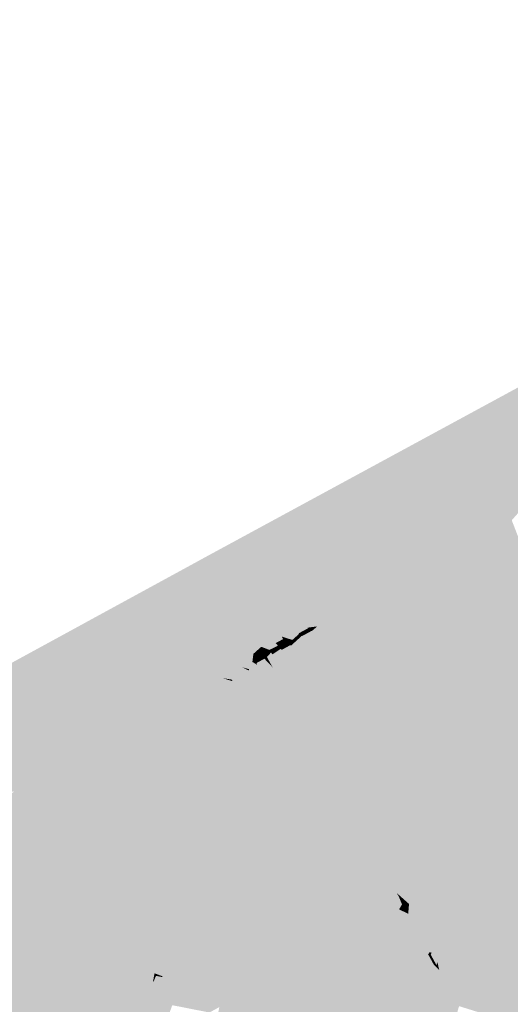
# Model space of a CAD drawing. Header units: metres. Extents: x 164696 to 183842, y 382615 to 387356.
# Tile 728 of 1056: x 182704.77 to 182706.6, y 386646.94 to 386650.62. Entities that reach past the tile are written whole.
import ezdxf

# ---------------------------------------------------------------- set-up
doc = ezdxf.new("R2010")
doc.units = ezdxf.units.M
doc.layers.add('C3D-SURFACE_TINSURFACE', color=7, linetype='Continuous')

msp = doc.modelspace()

# ---------------------------------------------------------------- linework, layer by layer
at = {"layer": 'C3D-SURFACE_TINSURFACE', "color": 11, "linetype": 'Continuous', "lineweight": -3, "true_color": 0xff8585}
for points in [[(182705.4821, 386648.6183), (182710.7827, 386651.4367), (182712.5531, 386652.4572)], [(182705.4821, 386648.6183), (182707.3072, 386649.536), (182710.7827, 386651.4367)], [(182706.6076, 386648.7458), (182707.3072, 386649.536), (182705.4821, 386648.6183)], [(182706.5703, 386648.7256), (182706.6076, 386648.7458), (182705.4821, 386648.6183)], [(182706.533, 386648.7053), (182706.5703, 386648.7256), (182705.4821, 386648.6183)], [(182706.533, 386648.7053), (182706.7086, 386648.4844), (182706.5703, 386648.7256)], [(182706.5703, 386648.7256), (182706.7086, 386648.4844), (182706.6076, 386648.7458)], [(182706.4958, 386648.684), (182706.533, 386648.7053), (182705.4821, 386648.6183)], [(182706.4585, 386648.6638), (182706.4958, 386648.684), (182705.4821, 386648.6183)], [(182706.4585, 386648.6638), (182706.7086, 386648.4844), (182706.4958, 386648.684)], [(182706.4958, 386648.684), (182706.7086, 386648.4844), (182706.533, 386648.7053)], [(182706.4213, 386648.6435), (182706.4585, 386648.6638), (182705.4821, 386648.6183)], [(182706.384, 386648.6233), (182706.4213, 386648.6435), (182705.4821, 386648.6183)], [(182706.384, 386648.6233), (182706.7086, 386648.4844), (182706.4213, 386648.6435)], [(182706.4213, 386648.6435), (182706.7086, 386648.4844), (182706.4585, 386648.6638)], [(182705.4821, 386648.6183), (182702.013, 386646.7242), (182703.7638, 386647.5991)], [(182704.9408, 386647.9466), (182705.4821, 386648.6183), (182703.7638, 386647.5991)], [(182704.9696, 386647.9622), (182705.4821, 386648.6183), (182704.9408, 386647.9466)], [(182704.9984, 386647.9778), (182705.4821, 386648.6183), (182704.9696, 386647.9622)], [(182705.0272, 386647.9935), (182705.4821, 386648.6183), (182704.9984, 386647.9778)], [(182705.056, 386648.0099), (182705.4821, 386648.6183), (182705.0272, 386647.9935)], [(182705.0848, 386648.0256), (182705.4821, 386648.6183), (182705.056, 386648.0099)], [(182705.1136, 386648.0412), (182705.4821, 386648.6183), (182705.0848, 386648.0256)], [(182705.1424, 386648.0568), (182705.4821, 386648.6183), (182705.1136, 386648.0412)], [(182705.1712, 386648.0725), (182705.4821, 386648.6183), (182705.1424, 386648.0568)], [(182705.2, 386648.0881), (182705.4821, 386648.6183), (182705.1712, 386648.0725)], [(182705.2288, 386648.1037), (182705.4821, 386648.6183), (182705.2, 386648.0881)], [(182705.2576, 386648.1194), (182705.4821, 386648.6183), (182705.2288, 386648.1037)], [(182705.2864, 386648.135), (182705.4821, 386648.6183), (182705.2576, 386648.1194)], [(182705.3152, 386648.1506), (182705.4821, 386648.6183), (182705.2864, 386648.135)], [(182705.344, 386648.1663), (182705.4821, 386648.6183), (182705.3152, 386648.1506)], [(182705.3727, 386648.1828), (182705.4821, 386648.6183), (182705.344, 386648.1663)], [(182705.3812, 386648.186), (182705.4821, 386648.6183), (182705.3727, 386648.1828)], [(182705.3812, 386648.186), (182705.5032, 386648.58), (182705.4821, 386648.6183)], [(182706.3467, 386648.6031), (182706.384, 386648.6233), (182705.4821, 386648.6183)], [(182706.0486, 386648.4401), (182705.4821, 386648.6183), (182705.5032, 386648.58)], [(182706.0486, 386648.4401), (182706.0859, 386648.4604), (182705.4821, 386648.6183)], [(182706.0859, 386648.4604), (182706.1232, 386648.4806), (182705.4821, 386648.6183)], [(182706.1232, 386648.4806), (182706.1604, 386648.5019), (182705.4821, 386648.6183)], [(182706.1604, 386648.5019), (182706.1976, 386648.5222), (182705.4821, 386648.6183)], [(182706.1976, 386648.5222), (182706.2349, 386648.5424), (182705.4821, 386648.6183)], [(182706.2349, 386648.5424), (182706.2722, 386648.5626), (182705.4821, 386648.6183)], [(182706.2722, 386648.5626), (182706.3095, 386648.5828), (182705.4821, 386648.6183)], [(182706.3095, 386648.5828), (182706.3467, 386648.6031), (182705.4821, 386648.6183)], [(182706.3467, 386648.6031), (182706.7086, 386648.4844), (182706.384, 386648.6233)], [(182705.3812, 386648.186), (182705.4177, 386648.2356), (182705.5032, 386648.58)], [(182705.4244, 386648.2234), (182705.5032, 386648.58), (182705.4177, 386648.2356)], [(182705.4244, 386648.2234), (182705.5243, 386648.5416), (182705.5032, 386648.58)], [(182706.0114, 386648.4199), (182705.5032, 386648.58), (182705.5243, 386648.5416)], [(182706.0114, 386648.4199), (182706.0486, 386648.4401), (182705.5032, 386648.58)], [(182706.2722, 386648.5626), (182706.7299, 386648.4462), (182706.3095, 386648.5828)], [(182706.3095, 386648.5828), (182706.7086, 386648.4844), (182706.3467, 386648.6031)], [(182706.3095, 386648.5828), (182706.7299, 386648.4462), (182706.7086, 386648.4844)], [(182705.4499, 386648.2372), (182705.5243, 386648.5416), (182705.4244, 386648.2234)], [(182705.4566, 386648.225), (182705.5243, 386648.5416), (182705.4499, 386648.2372)], [(182705.4566, 386648.225), (182705.5454, 386648.5032), (182705.5243, 386648.5416)], [(182705.9741, 386648.3997), (182705.5243, 386648.5416), (182705.5454, 386648.5032)], [(182705.9741, 386648.3997), (182706.0114, 386648.4199), (182705.5243, 386648.5416)], [(182706.1976, 386648.5222), (182706.7724, 386648.3696), (182706.2349, 386648.5424)], [(182706.2349, 386648.5424), (182706.7512, 386648.4079), (182706.2722, 386648.5626)], [(182706.2349, 386648.5424), (182706.7724, 386648.3696), (182706.7512, 386648.4079)], [(182706.2722, 386648.5626), (182706.7512, 386648.4079), (182706.7299, 386648.4462)], [(182705.482, 386648.2388), (182705.5454, 386648.5032), (182705.4566, 386648.225)], [(182705.4887, 386648.2265), (182705.5454, 386648.5032), (182705.482, 386648.2388)], [(182705.4887, 386648.2265), (182705.5665, 386648.4649), (182705.5454, 386648.5032)], [(182705.9368, 386648.3794), (182705.5454, 386648.5032), (182705.5665, 386648.4649)], [(182705.9368, 386648.3794), (182705.9741, 386648.3997), (182705.5454, 386648.5032)], [(182706.1232, 386648.4806), (182706.815, 386648.2931), (182706.1604, 386648.5019)], [(182706.1604, 386648.5019), (182706.7937, 386648.3313), (182706.1976, 386648.5222)], [(182706.1604, 386648.5019), (182706.815, 386648.2931), (182706.7937, 386648.3313)], [(182706.1976, 386648.5222), (182706.7937, 386648.3313), (182706.7724, 386648.3696)], [(182705.5141, 386648.2403), (182705.5665, 386648.4649), (182705.4887, 386648.2265)], [(182705.5208, 386648.2281), (182705.5665, 386648.4649), (182705.5141, 386648.2403)], [(182705.5208, 386648.2281), (182705.5876, 386648.4265), (182705.5665, 386648.4649)], [(182705.8995, 386648.3592), (182705.5665, 386648.4649), (182705.5876, 386648.4265)], [(182705.8995, 386648.3592), (182705.9368, 386648.3794), (182705.5665, 386648.4649)], [(182706.0486, 386648.4401), (182705.9042, 386647.8509), (182706.0859, 386648.4604)], [(182706.0859, 386648.4604), (182705.9042, 386647.8509), (182705.9253, 386647.8126)], [(182706.1232, 386648.4806), (182705.9253, 386647.8126), (182706.815, 386648.2931)], [(182706.0859, 386648.4604), (182705.9253, 386647.8126), (182706.1232, 386648.4806)], [(182705.5462, 386648.2419), (182705.5876, 386648.4265), (182705.5208, 386648.2281)], [(182705.553, 386648.2297), (182705.5876, 386648.4265), (182705.5462, 386648.2419)], [(182705.553, 386648.2297), (182705.6087, 386648.3881), (182705.5876, 386648.4265)], [(182705.8452, 386648.3444), (182705.5876, 386648.4265), (182705.6087, 386648.3881)], [(182705.8809, 386648.3491), (182705.8995, 386648.3592), (182705.5876, 386648.4265)], [(182705.8809, 386648.3491), (182705.5876, 386648.4265), (182705.8452, 386648.3444)], [(182706.0114, 386648.4199), (182705.8831, 386647.8893), (182706.0486, 386648.4401)], [(182706.0486, 386648.4401), (182705.8831, 386647.8893), (182705.9042, 386647.8509)], [(182705.5784, 386648.2435), (182705.6087, 386648.3881), (182705.553, 386648.2297)], [(182705.5851, 386648.2313), (182705.6087, 386648.3881), (182705.5784, 386648.2435)], [(182705.5851, 386648.2313), (182705.6298, 386648.3497), (182705.6087, 386648.3881)], [(182705.8115, 386648.3231), (182705.6087, 386648.3881), (182705.6298, 386648.3497)], [(182705.8465, 386648.342), (182705.6087, 386648.3881), (182705.8115, 386648.3231)], [(182705.8452, 386648.3444), (182705.6087, 386648.3881), (182705.8465, 386648.342)], [(182705.9368, 386648.3794), (182705.8409, 386647.966), (182705.9741, 386648.3997)], [(182705.9741, 386648.3997), (182705.8409, 386647.966), (182705.862, 386647.9277)], [(182705.9741, 386648.3997), (182705.862, 386647.9277), (182706.0114, 386648.4199)], [(182706.0114, 386648.4199), (182705.862, 386647.9277), (182705.8831, 386647.8893)], [(182705.6105, 386648.2451), (182705.6298, 386648.3497), (182705.5851, 386648.2313)], [(182705.6172, 386648.2329), (182705.6298, 386648.3497), (182705.6105, 386648.2451)], [(182705.6172, 386648.2329), (182705.6509, 386648.3114), (182705.6298, 386648.3497)], [(182705.7483, 386648.3113), (182705.6298, 386648.3497), (182705.6509, 386648.3114)], [(182705.8129, 386648.3207), (182705.6298, 386648.3497), (182705.7483, 386648.3113)], [(182705.8115, 386648.3231), (182705.6298, 386648.3497), (182705.8129, 386648.3207)], [(182705.8809, 386648.3491), (182705.7987, 386648.0428), (182705.8995, 386648.3592)], [(182705.8995, 386648.3592), (182705.7987, 386648.0428), (182705.8198, 386648.0044)], [(182705.8809, 386648.3491), (182705.8607, 386648.3316), (182705.7987, 386648.0428)], [(182705.8995, 386648.3592), (182705.8198, 386648.0044), (182705.9368, 386648.3794)], [(182705.9368, 386648.3794), (182705.8198, 386648.0044), (182705.8409, 386647.966)], [(182705.6426, 386648.2467), (182705.6509, 386648.3114), (182705.6172, 386648.2329)], [(182705.6426, 386648.2467), (182705.672, 386648.273), (182705.6509, 386648.3114)], [(182705.7256, 386648.2866), (182705.6509, 386648.3114), (182705.672, 386648.273)], [(182705.7536, 386648.3017), (182705.6509, 386648.3114), (182705.7256, 386648.2866)], [(182705.7483, 386648.3113), (182705.6509, 386648.3114), (182705.7536, 386648.3017)], [(182705.8233, 386648.3138), (182705.7842, 386648.2782), (182705.7565, 386648.1195)], [(182705.8233, 386648.3138), (182705.7565, 386648.1195), (182705.7776, 386648.0811)], [(182705.8602, 386648.3325), (182705.8239, 386648.3128), (182705.7776, 386648.0811)], [(182705.8602, 386648.3325), (182705.7776, 386648.0811), (182705.7987, 386648.0428)], [(182705.8233, 386648.3138), (182705.7776, 386648.0811), (182705.8239, 386648.3128)], [(182705.8602, 386648.3325), (182705.7987, 386648.0428), (182705.8607, 386648.3316)], [(182705.7256, 386648.2866), (182705.672, 386648.273), (182705.7342, 386648.2772)], [(182705.7342, 386648.2772), (182705.672, 386648.273), (182705.7021, 386648.2613)], [(182705.7805, 386648.279), (182705.7484, 386648.2616), (182705.7354, 386648.1579)], [(182705.7805, 386648.279), (182705.7354, 386648.1579), (182705.7565, 386648.1195)], [(182705.7805, 386648.279), (182705.7565, 386648.1195), (182705.7842, 386648.2782)], [(182706.815, 386648.2931), (182705.9253, 386647.8126), (182705.9464, 386647.7742)], [(182706.8363, 386648.2548), (182706.815, 386648.2931), (182705.9464, 386647.7742)], [(182705.6426, 386648.2467), (182705.6477, 386648.2317), (182705.672, 386648.273)], [(182705.6749, 386648.2465), (182705.672, 386648.273), (182705.6477, 386648.2317)], [(182705.7021, 386648.2613), (182705.672, 386648.273), (182705.6931, 386648.2346)], [(182705.6749, 386648.2465), (182705.6931, 386648.2346), (182705.672, 386648.273)], [(182705.6749, 386648.2465), (182705.68, 386648.2362), (182705.6931, 386648.2346)], [(182705.7021, 386648.2613), (182705.6931, 386648.2346), (182705.7086, 386648.2517)], [(182705.7086, 386648.2517), (182705.6931, 386648.2346), (182705.7142, 386648.1963)], [(182705.7086, 386648.2517), (182705.7142, 386648.1963), (182705.7134, 386648.2444)], [(182705.7448, 386648.2655), (182705.7134, 386648.2444), (182705.7142, 386648.1963)], [(182705.7448, 386648.2655), (182705.7142, 386648.1963), (182705.7354, 386648.1579)], [(182705.7448, 386648.2655), (182705.7354, 386648.1579), (182705.7484, 386648.2616)], [(182706.8363, 386648.2548), (182705.9464, 386647.7742), (182705.9675, 386647.7358)], [(182706.8575, 386648.2165), (182706.8363, 386648.2548), (182705.9675, 386647.7358)], [(182705.6565, 386648.2057), (182705.6261, 386648.1892), (182705.7354, 386648.1579)], [(182705.6838, 386648.2284), (182705.6542, 386648.2123), (182705.7142, 386648.1963)], [(182705.6542, 386648.2123), (182705.6565, 386648.2057), (182705.7354, 386648.1579)], [(182705.6542, 386648.2123), (182705.7354, 386648.1579), (182705.7142, 386648.1963)], [(182705.68, 386648.2362), (182705.6838, 386648.2284), (182705.7142, 386648.1963)], [(182705.68, 386648.2362), (182705.7142, 386648.1963), (182705.6931, 386648.2346)], [(182706.634, 386647.5355), (182706.8575, 386648.2165), (182705.9675, 386647.7358)], [(182705.5935, 386648.1674), (182705.5619, 386648.1503), (182705.7565, 386648.1195)], [(182705.625, 386648.1846), (182705.5935, 386648.1674), (182705.7565, 386648.1195)], [(182705.6261, 386648.1892), (182705.625, 386648.1846), (182705.7565, 386648.1195)], [(182705.6261, 386648.1892), (182705.7565, 386648.1195), (182705.7354, 386648.1579)], [(182705.5651, 386648.1444), (182705.5335, 386648.1273), (182705.7776, 386648.0811)], [(182705.5367, 386648.1214), (182705.7776, 386648.0811), (182705.5335, 386648.1273)], [(182705.5651, 386648.1444), (182705.7565, 386648.1195), (182705.5619, 386648.1503)], [(182705.5651, 386648.1444), (182705.7776, 386648.0811), (182705.7565, 386648.1195)], [(182705.5083, 386648.0985), (182705.4767, 386648.0813), (182705.8198, 386648.0044)], [(182705.5367, 386648.1214), (182705.5051, 386648.1043), (182705.7987, 386648.0428)], [(182705.5083, 386648.0985), (182705.7987, 386648.0428), (182705.5051, 386648.1043)], [(182705.5083, 386648.0985), (182705.8198, 386648.0044), (182705.7987, 386648.0428)], [(182705.5367, 386648.1214), (182705.7987, 386648.0428), (182705.7776, 386648.0811)], [(182705.4799, 386648.0755), (182705.4483, 386648.0583), (182705.8409, 386647.966)], [(182705.4585, 386648.0503), (182705.8409, 386647.966), (182705.4483, 386648.0583)], [(182705.4799, 386648.0755), (182705.8198, 386648.0044), (182705.4767, 386648.0813)], [(182705.4799, 386648.0755), (182705.8409, 386647.966), (182705.8198, 386648.0044)], [(182705.412, 386648.0329), (182705.3797, 386648.0144), (182705.8831, 386647.8893)], [(182705.4058, 386648.0388), (182705.862, 386647.9277), (182705.4585, 386648.0503)], [(182705.412, 386648.0329), (182705.862, 386647.9277), (182705.4058, 386648.0388)], [(182705.412, 386648.0329), (182705.8831, 386647.8893), (182705.862, 386647.9277)], [(182705.4585, 386648.0503), (182705.862, 386647.9277), (182705.8409, 386647.966)], [(182705.2336, 386647.9023), (182705.9042, 386647.8509), (182705.3501, 386647.9917)], [(182705.3824, 386648.0093), (182705.3501, 386647.9917), (182705.9042, 386647.8509)], [(182705.3824, 386648.0093), (182705.8831, 386647.8893), (182705.3797, 386648.0144)], [(182705.3824, 386648.0093), (182705.9042, 386647.8509), (182705.8831, 386647.8893)], [(182704.9408, 386647.9466), (182703.7638, 386647.5991), (182704.632, 386647.7269)], [(182705.1346, 386647.887), (182705.1028, 386647.8697), (182705.0205, 386647.5077)], [(182705.1367, 386647.8769), (182705.1346, 386647.887), (182705.0205, 386647.5077)], [(182705.1367, 386647.8769), (182705.0205, 386647.5077), (182705.0418, 386647.4694)], [(182705.1028, 386647.8697), (182705.071, 386647.8525), (182705.0205, 386647.5077)], [(182705.1682, 386647.894), (182705.1367, 386647.8769), (182705.0418, 386647.4694)], [(182705.1701, 386647.8824), (182705.1682, 386647.894), (182705.0418, 386647.4694)], [(182705.1701, 386647.8824), (182705.0418, 386647.4694), (182705.0631, 386647.4311)], [(182705.2012, 386647.8992), (182705.1701, 386647.8824), (182705.0631, 386647.4311)], [(182705.203, 386647.8857), (182705.2012, 386647.8992), (182705.0631, 386647.4311)], [(182705.203, 386647.8857), (182705.0631, 386647.4311), (182705.0843, 386647.3929)], [(182705.2336, 386647.9023), (182705.203, 386647.8857), (182705.0843, 386647.3929)], [(182705.2336, 386647.9023), (182705.0843, 386647.3929), (182705.9042, 386647.8509)], [(182705.0392, 386647.8352), (182705.0075, 386647.818), (182705.0205, 386647.5077)], [(182705.071, 386647.8525), (182705.0392, 386647.8352), (182705.0205, 386647.5077)], [(182705.0843, 386647.3929), (182705.9253, 386647.8126), (182705.9042, 386647.8509)], [(182704.9757, 386647.8007), (182704.9439, 386647.7835), (182705.0205, 386647.5077)], [(182705.0075, 386647.818), (182704.9757, 386647.8007), (182705.0205, 386647.5077)], [(182705.0843, 386647.3929), (182705.1056, 386647.3546), (182705.9253, 386647.8126)], [(182705.1056, 386647.3546), (182705.9464, 386647.7742), (182705.9253, 386647.8126)], [(182704.9121, 386647.7653), (182704.8803, 386647.748), (182705.0205, 386647.5077)], [(182704.9439, 386647.7835), (182704.9121, 386647.7653), (182705.0205, 386647.5077)], [(182705.1269, 386647.3163), (182705.9464, 386647.7742), (182705.1056, 386647.3546)], [(182705.1269, 386647.3163), (182705.9675, 386647.7358), (182705.9464, 386647.7742)], [(182704.7072, 386647.7085), (182705.0205, 386647.5077), (182704.7444, 386647.7287)], [(182704.7506, 386647.7321), (182704.7444, 386647.7287), (182705.0205, 386647.5077)], [(182704.7506, 386647.7321), (182705.0205, 386647.5077), (182704.8168, 386647.7135)], [(182704.8486, 386647.7307), (182704.8168, 386647.7135), (182705.0205, 386647.5077)], [(182704.8803, 386647.748), (182704.8486, 386647.7307), (182705.0205, 386647.5077)], [(182705.1269, 386647.3163), (182705.1482, 386647.278), (182705.9675, 386647.7358)], [(182705.1482, 386647.278), (182705.9886, 386647.6974), (182705.9675, 386647.7358)], [(182706.634, 386647.5355), (182705.9675, 386647.7358), (182705.9886, 386647.6974)], [(182704.6606, 386647.6832), (182705.0205, 386647.5077), (182704.6699, 386647.6883)], [(182704.6699, 386647.6883), (182705.0205, 386647.5077), (182704.7072, 386647.7085)], [(182705.7765, 386647.068), (182705.9886, 386647.6974), (182705.1482, 386647.278)], [(182705.8138, 386647.0882), (182705.9886, 386647.6974), (182705.7765, 386647.068)], [(182705.8138, 386647.0882), (182706.0097, 386647.6591), (182705.9886, 386647.6974)], [(182706.5967, 386647.5153), (182706.634, 386647.5355), (182705.9886, 386647.6974)], [(182706.5967, 386647.5153), (182705.9886, 386647.6974), (182706.0097, 386647.6591)], [(182704.6095, 386647.6432), (182705.0205, 386647.5077), (182704.669, 386647.653)], [(182704.6606, 386647.6832), (182704.669, 386647.653), (182705.0205, 386647.5077)], [(182705.8138, 386647.0882), (182705.8511, 386647.1084), (182706.0097, 386647.6591)], [(182705.8511, 386647.1084), (182706.0308, 386647.6207), (182706.0097, 386647.6591)], [(182706.5967, 386647.5153), (182706.0097, 386647.6591), (182706.5595, 386647.4939)], [(182706.5595, 386647.4939), (182706.0097, 386647.6591), (182706.0308, 386647.6207)], [(182704.5581, 386647.6276), (182704.5208, 386647.6063), (182705.0418, 386647.4694)], [(182704.5767, 386647.6377), (182704.5581, 386647.6276), (182705.0205, 386647.5077)], [(182704.5581, 386647.6276), (182705.0418, 386647.4694), (182705.0205, 386647.5077)], [(182704.5767, 386647.6377), (182705.0205, 386647.5077), (182704.6095, 386647.6432)], [(182705.8511, 386647.1084), (182705.8884, 386647.1287), (182706.0308, 386647.6207)], [(182705.8884, 386647.1287), (182706.0519, 386647.5823), (182706.0308, 386647.6207)], [(182706.5595, 386647.4939), (182706.0308, 386647.6207), (182706.5222, 386647.4737)], [(182706.5222, 386647.4737), (182706.0308, 386647.6207), (182706.0519, 386647.5823)], [(182704.4463, 386647.5658), (182705.0843, 386647.3929), (182704.4835, 386647.586)], [(182704.4835, 386647.586), (182705.0631, 386647.4311), (182704.5208, 386647.6063)], [(182704.4835, 386647.586), (182705.0843, 386647.3929), (182705.0631, 386647.4311)], [(182704.5208, 386647.6063), (182705.0631, 386647.4311), (182705.0418, 386647.4694)], [(182705.8884, 386647.1287), (182705.9257, 386647.1489), (182706.0519, 386647.5823)], [(182705.9257, 386647.1489), (182706.073, 386647.544), (182706.0519, 386647.5823)], [(182706.5222, 386647.4737), (182706.0519, 386647.5823), (182706.4849, 386647.4535)], [(182706.4849, 386647.4535), (182706.0519, 386647.5823), (182706.073, 386647.544)], [(182704.1859, 386646.8317), (182705.1269, 386647.3163), (182704.4091, 386647.5456)], [(182704.4463, 386647.5658), (182704.4091, 386647.5456), (182705.1056, 386647.3546)], [(182704.4091, 386647.5456), (182705.1269, 386647.3163), (182705.1056, 386647.3546)], [(182704.4463, 386647.5658), (182705.1056, 386647.3546), (182705.0843, 386647.3929)], [(182705.963, 386647.1691), (182706.073, 386647.544), (182705.9257, 386647.1489)], [(182705.963, 386647.1691), (182706.0002, 386647.1905), (182706.073, 386647.544)], [(182706.0002, 386647.1905), (182706.0941, 386647.5056), (182706.073, 386647.544)], [(182706.4849, 386647.4535), (182706.073, 386647.544), (182706.4476, 386647.4332)], [(182706.4476, 386647.4332), (182706.073, 386647.544), (182706.0941, 386647.5056)], [(182706.0375, 386647.2107), (182706.0941, 386647.5056), (182706.0002, 386647.1905)], [(182706.0375, 386647.2107), (182706.1152, 386647.4672), (182706.0941, 386647.5056)], [(182706.4103, 386647.413), (182706.4476, 386647.4332), (182706.0941, 386647.5056)], [(182706.4103, 386647.413), (182706.0941, 386647.5056), (182706.373, 386647.3928)], [(182706.373, 386647.3928), (182706.0941, 386647.5056), (182706.1152, 386647.4672)], [(182706.9906, 386646.7487), (182706.5967, 386647.5153), (182706.5595, 386647.4939)], [(182707.0279, 386646.7689), (182706.634, 386647.5355), (182706.5967, 386647.5153)], [(182706.9906, 386646.7487), (182707.0279, 386646.7689), (182706.5967, 386647.5153)], [(182706.0375, 386647.2107), (182706.0748, 386647.2309), (182706.1152, 386647.4672)], [(182706.0748, 386647.2309), (182706.1364, 386647.4289), (182706.1152, 386647.4672)], [(182706.373, 386647.3928), (182706.1152, 386647.4672), (182706.3357, 386647.3725)], [(182706.3357, 386647.3725), (182706.1152, 386647.4672), (182706.1364, 386647.4289)], [(182706.5222, 386647.4737), (182706.3685, 386647.0068), (182706.3896, 386646.9684)], [(182706.5222, 386647.4737), (182706.4849, 386647.4535), (182706.3685, 386647.0068)], [(182706.5595, 386647.4939), (182706.3896, 386646.9684), (182706.4107, 386646.93)], [(182706.5595, 386647.4939), (182706.5222, 386647.4737), (182706.3896, 386646.9684)], [(182706.9906, 386646.7487), (182706.5595, 386647.4939), (182706.4107, 386646.93)], [(182706.112, 386647.2512), (182706.1364, 386647.4289), (182706.0748, 386647.2309)], [(182706.112, 386647.2512), (182706.1575, 386647.3905), (182706.1364, 386647.4289)], [(182706.3357, 386647.3725), (182706.1364, 386647.4289), (182706.2985, 386647.3523)], [(182706.2985, 386647.3523), (182706.1364, 386647.4289), (182706.1575, 386647.3905)], [(182706.4476, 386647.4332), (182706.3299, 386647.0938), (182706.3369, 386647.0643)], [(182706.4103, 386647.413), (182706.3299, 386647.0938), (182706.4476, 386647.4332)], [(182706.4476, 386647.4332), (182706.3369, 386647.0643), (182706.3474, 386647.0451)], [(182706.4849, 386647.4535), (182706.3474, 386647.0451), (182706.3685, 386647.0068)], [(182706.4849, 386647.4535), (182706.4476, 386647.4332), (182706.3474, 386647.0451)], [(182706.1494, 386647.2714), (182706.1575, 386647.3905), (182706.112, 386647.2512)], [(182706.1494, 386647.2714), (182706.1786, 386647.3521), (182706.1575, 386647.3905)], [(182706.2985, 386647.3523), (182706.1575, 386647.3905), (182706.2612, 386647.3321)], [(182706.2612, 386647.3321), (182706.1575, 386647.3905), (182706.1786, 386647.3521)], [(182706.373, 386647.3928), (182706.2841, 386647.1603), (182706.2999, 386647.1315)], [(182706.373, 386647.3928), (182706.3357, 386647.3725), (182706.2841, 386647.1603)], [(182706.373, 386647.3928), (182706.2999, 386647.1315), (182706.3072, 386647.1298)], [(182706.4103, 386647.413), (182706.373, 386647.3928), (182706.3072, 386647.1298)], [(182706.4103, 386647.413), (182706.3072, 386647.1298), (182706.3081, 386647.13)], [(182706.4103, 386647.413), (182706.3081, 386647.13), (182706.3286, 386647.0927)], [(182706.4103, 386647.413), (182706.3286, 386647.0927), (182706.3299, 386647.0938)], [(182706.3357, 386647.3725), (182706.263, 386647.1986), (182706.2841, 386647.1603)], [(182706.3357, 386647.3725), (182706.2985, 386647.3523), (182706.263, 386647.1986)], [(182706.1867, 386647.2916), (182706.1786, 386647.3521), (182706.1494, 386647.2714)], [(182706.2612, 386647.3321), (182706.1786, 386647.3521), (182706.2239, 386647.3119)], [(182706.2239, 386647.3119), (182706.1786, 386647.3521), (182706.1865, 386647.3377)], [(182706.1867, 386647.2916), (182706.1865, 386647.3377), (182706.1786, 386647.3521)], [(182706.2239, 386647.3119), (182706.1865, 386647.3377), (182706.2035, 386647.3134)], [(182706.1867, 386647.2916), (182706.1976, 386647.3103), (182706.1865, 386647.3377)], [(182706.2612, 386647.3321), (182706.2208, 386647.2754), (182706.2419, 386647.237)], [(182706.2612, 386647.3321), (182706.2239, 386647.3119), (182706.2208, 386647.2754)], [(182706.2985, 386647.3523), (182706.2419, 386647.237), (182706.263, 386647.1986)], [(182706.2985, 386647.3523), (182706.2612, 386647.3321), (182706.2419, 386647.237)], [(182704.207, 386646.7934), (182705.1269, 386647.3163), (182704.1859, 386646.8317)], [(182704.207, 386646.7934), (182704.919, 386646.6016), (182705.1269, 386647.3163)], [(182704.9563, 386646.6218), (182705.1269, 386647.3163), (182704.919, 386646.6016)], [(182704.9563, 386646.6218), (182705.1482, 386647.278), (182705.1269, 386647.3163)], [(182706.1867, 386647.2916), (182706.1494, 386647.2714), (182706.2208, 386647.2754)], [(182706.1867, 386647.2916), (182706.2049, 386647.3041), (182706.1976, 386647.3103)], [(182706.1867, 386647.2916), (182706.2208, 386647.2754), (182706.2049, 386647.3041)], [(182706.2239, 386647.3119), (182706.2035, 386647.3134), (182706.2049, 386647.3041)], [(182706.2239, 386647.3119), (182706.2049, 386647.3041), (182706.2208, 386647.2754)], [(182704.9937, 386646.6421), (182705.1482, 386647.278), (182704.9563, 386646.6218)], [(182704.9937, 386646.6421), (182705.1694, 386647.2398), (182705.1482, 386647.278)], [(182705.7765, 386647.068), (182705.1482, 386647.278), (182705.1694, 386647.2398)], [(182706.112, 386647.2512), (182706.0748, 386647.2309), (182706.263, 386647.1986)], [(182706.1494, 386647.2714), (182706.112, 386647.2512), (182706.2419, 386647.237)], [(182706.112, 386647.2512), (182706.263, 386647.1986), (182706.2419, 386647.237)], [(182706.1494, 386647.2714), (182706.2419, 386647.237), (182706.2208, 386647.2754)], [(182705.0309, 386646.6623), (182705.1694, 386647.2398), (182704.9937, 386646.6421)], [(182705.0309, 386646.6623), (182705.1907, 386647.2015), (182705.1694, 386647.2398)], [(182705.7765, 386647.068), (182705.1694, 386647.2398), (182705.7392, 386647.0478)], [(182705.7392, 386647.0478), (182705.1694, 386647.2398), (182705.1907, 386647.2015)], [(182706.0375, 386647.2107), (182706.0002, 386647.1905), (182706.295, 386647.1242)], [(182706.0375, 386647.2107), (182706.2841, 386647.1603), (182706.0748, 386647.2309)], [(182706.0375, 386647.2107), (182706.2963, 386647.1248), (182706.2999, 386647.1315)], [(182706.0375, 386647.2107), (182706.2999, 386647.1315), (182706.2841, 386647.1603)], [(182706.0375, 386647.2107), (182706.295, 386647.1242), (182706.2963, 386647.1248)], [(182706.0748, 386647.2309), (182706.2841, 386647.1603), (182706.263, 386647.1986)], [(182705.0309, 386646.6623), (182705.0682, 386646.6825), (182705.1907, 386647.2015)], [(182705.0682, 386646.6825), (182705.212, 386647.1632), (182705.1907, 386647.2015)], [(182705.7392, 386647.0478), (182705.1907, 386647.2015), (182705.702, 386647.0275)], [(182705.702, 386647.0275), (182705.1907, 386647.2015), (182705.212, 386647.1632)], [(182705.963, 386647.1691), (182706.3154, 386647.0871), (182706.0002, 386647.1905)], [(182706.0002, 386647.1905), (182706.3154, 386647.0871), (182706.295, 386647.1242)], [(182705.1055, 386646.7027), (182705.212, 386647.1632), (182705.0682, 386646.6825)], [(182705.1055, 386646.7027), (182705.2333, 386647.1249), (182705.212, 386647.1632)], [(182705.702, 386647.0275), (182705.212, 386647.1632), (182705.6647, 386647.0073)], [(182705.6647, 386647.0073), (182705.212, 386647.1632), (182705.2333, 386647.1249)], [(182705.8884, 386647.1287), (182706.3685, 386647.0068), (182705.9257, 386647.1489)], [(182705.963, 386647.1691), (182705.9257, 386647.1489), (182706.3474, 386647.0451)], [(182705.9257, 386647.1489), (182706.3685, 386647.0068), (182706.3474, 386647.0451)], [(182705.963, 386647.1691), (182706.3474, 386647.0451), (182706.3369, 386647.0643)], [(182705.963, 386647.1691), (182706.3369, 386647.0643), (182706.315, 386647.0862)], [(182705.963, 386647.1691), (182706.315, 386647.0862), (182706.3154, 386647.0871)], [(182705.1427, 386646.723), (182705.2333, 386647.1249), (182705.1055, 386646.7027)], [(182705.1427, 386646.723), (182705.2545, 386647.0866), (182705.2333, 386647.1249)], [(182705.6647, 386647.0073), (182705.2333, 386647.1249), (182705.6274, 386646.9871)], [(182705.6274, 386646.9871), (182705.2333, 386647.1249), (182705.2545, 386647.0866)], [(182705.8138, 386647.0882), (182706.4107, 386646.93), (182705.8511, 386647.1084)], [(182705.8511, 386647.1084), (182706.3896, 386646.9684), (182705.8884, 386647.1287)], [(182705.8511, 386647.1084), (182706.4107, 386646.93), (182706.3896, 386646.9684)], [(182705.8884, 386647.1287), (182706.3896, 386646.9684), (182706.3685, 386647.0068)], [(182705.18, 386646.7432), (182705.2545, 386647.0866), (182705.1427, 386646.723)], [(182705.18, 386646.7432), (182705.2734, 386647.0528), (182705.2545, 386647.0866)], [(182705.6274, 386646.9871), (182705.2545, 386647.0866), (182705.5902, 386646.9668)], [(182705.5902, 386646.9668), (182705.2545, 386647.0866), (182705.2734, 386647.0528)], [(182705.7765, 386647.068), (182705.7392, 386647.0478), (182705.595, 386646.4742)], [(182705.7765, 386647.068), (182705.595, 386646.4742), (182706.1709, 386646.3014)], [(182705.8138, 386647.0882), (182705.7765, 386647.068), (182706.2082, 386646.3216)], [(182705.7765, 386647.068), (182706.1709, 386646.3014), (182706.2082, 386646.3216)], [(182705.8138, 386647.0882), (182706.2082, 386646.3216), (182706.2454, 386646.3418)], [(182705.8138, 386647.0882), (182706.2454, 386646.3418), (182706.4107, 386646.93)], [(182705.18, 386646.7432), (182705.2674, 386647.0214), (182705.2734, 386647.0528)], [(182705.2173, 386646.7634), (182705.2971, 386647.0101), (182705.2787, 386647.0432)], [(182705.2173, 386646.7634), (182705.2787, 386647.0432), (182705.2709, 386647.0246)], [(182705.2173, 386646.7634), (182705.2709, 386647.0246), (182705.2674, 386647.0214)], [(182705.5902, 386646.9668), (182705.2734, 386647.0528), (182705.3036, 386647.0412)], [(182705.5528, 386646.9466), (182705.3018, 386647.0388), (182705.2787, 386647.0432)], [(182705.5528, 386646.9466), (182705.2787, 386647.0432), (182705.2971, 386647.0101)], [(182705.5902, 386646.9668), (182705.3036, 386647.0412), (182705.3018, 386647.0388)], [(182705.5902, 386646.9668), (182705.3018, 386647.0388), (182705.5528, 386646.9466)], [(182705.702, 386647.0275), (182705.5524, 386646.5508), (182705.5737, 386646.5125)], [(182705.702, 386647.0275), (182705.6647, 386647.0073), (182705.5524, 386646.5508)], [(182705.7392, 386647.0478), (182705.5737, 386646.5125), (182705.595, 386646.4742)], [(182705.7392, 386647.0478), (182705.702, 386647.0275), (182705.5737, 386646.5125)], [(182705.2173, 386646.7634), (182705.2674, 386647.0214), (182705.18, 386646.7432)], [(182705.2173, 386646.7634), (182705.2546, 386646.7837), (182705.2971, 386647.0101)], [(182705.2546, 386646.7837), (182705.3184, 386646.9718), (182705.2971, 386647.0101)], [(182705.5528, 386646.9466), (182705.2971, 386647.0101), (182705.5155, 386646.9264)], [(182705.5155, 386646.9264), (182705.2971, 386647.0101), (182705.3184, 386646.9718)], [(182705.6274, 386646.9871), (182705.5099, 386646.6273), (182705.5311, 386646.5891)], [(182705.6274, 386646.9871), (182705.5902, 386646.9668), (182705.5099, 386646.6273)], [(182705.6647, 386647.0073), (182705.5311, 386646.5891), (182705.5524, 386646.5508)], [(182705.6647, 386647.0073), (182705.6274, 386646.9871), (182705.5311, 386646.5891)], [(182705.2919, 386646.8039), (182705.3184, 386646.9718), (182705.2546, 386646.7837)], [(182705.2919, 386646.8039), (182705.3396, 386646.9335), (182705.3184, 386646.9718)], [(182705.4783, 386646.9062), (182705.5155, 386646.9264), (182705.3184, 386646.9718)], [(182705.4783, 386646.9062), (182705.3184, 386646.9718), (182705.3396, 386646.9335)], [(182705.5902, 386646.9668), (182705.4886, 386646.6656), (182705.5099, 386646.6273)], [(182705.5902, 386646.9668), (182705.5528, 386646.9466), (182705.4886, 386646.6656)], [(182705.5528, 386646.9466), (182705.4673, 386646.7039), (182705.4886, 386646.6656)], [(182705.5528, 386646.9466), (182705.5155, 386646.9264), (182705.4673, 386646.7039)]]:
    msp.add_solid(points, dxfattribs=at)
at = {"layer": 'C3D-SURFACE_TINSURFACE', "color": 61, "linetype": 'Continuous', "lineweight": -3, "true_color": 0xe4eb6b}
for points in [[(182705.8623, 386648.339), (182705.8809, 386648.3491), (182705.8452, 386648.3444)], [(182705.8623, 386648.339), (182705.8607, 386648.3316), (182705.8809, 386648.3491)], [(182705.7878, 386648.2985), (182705.8129, 386648.3207), (182705.7483, 386648.3113)], [(182705.7878, 386648.2985), (182705.7483, 386648.3113), (182705.7536, 386648.3017)], [(182705.7878, 386648.2985), (182705.7842, 386648.2782), (182705.8233, 386648.3138)], [(182705.7878, 386648.2985), (182705.8251, 386648.3187), (182705.8129, 386648.3207)], [(182705.7878, 386648.2985), (182705.8233, 386648.3138), (182705.8251, 386648.3187)], [(182705.8251, 386648.3187), (182705.8465, 386648.342), (182705.8115, 386648.3231)], [(182705.8251, 386648.3187), (182705.8115, 386648.3231), (182705.8129, 386648.3207)], [(182705.8251, 386648.3187), (182705.8233, 386648.3138), (182705.8239, 386648.3128)], [(182705.8251, 386648.3187), (182705.8239, 386648.3128), (182705.8602, 386648.3325)], [(182705.8251, 386648.3187), (182705.8623, 386648.339), (182705.8465, 386648.342)], [(182705.8251, 386648.3187), (182705.8602, 386648.3325), (182705.8623, 386648.339)], [(182705.8623, 386648.339), (182705.8452, 386648.3444), (182705.8465, 386648.342)], [(182705.8623, 386648.339), (182705.8602, 386648.3325), (182705.8607, 386648.3316)], [(182705.7132, 386648.2569), (182705.7342, 386648.2772), (182705.7021, 386648.2613)], [(182705.7132, 386648.2569), (182705.7448, 386648.2655), (182705.7505, 386648.2783)], [(182705.7132, 386648.2569), (182705.7505, 386648.2783), (182705.7342, 386648.2772)], [(182705.7505, 386648.2783), (182705.7536, 386648.3017), (182705.7256, 386648.2866)], [(182705.7505, 386648.2783), (182705.7256, 386648.2866), (182705.7342, 386648.2772)], [(182705.7505, 386648.2783), (182705.7448, 386648.2655), (182705.7484, 386648.2616)], [(182705.7505, 386648.2783), (182705.7484, 386648.2616), (182705.7805, 386648.279)], [(182705.7505, 386648.2783), (182705.7878, 386648.2985), (182705.7536, 386648.3017)], [(182705.7505, 386648.2783), (182705.7805, 386648.279), (182705.7878, 386648.2985)], [(182705.7878, 386648.2985), (182705.7805, 386648.279), (182705.7842, 386648.2782)], [(182705.3779, 386648.0749), (182705.4151, 386648.0951), (182705.4499, 386648.2372)], [(182705.3779, 386648.0749), (182705.4499, 386648.2372), (182705.4244, 386648.2234)], [(182705.4151, 386648.0951), (182705.4524, 386648.1153), (182705.482, 386648.2388)], [(182705.4151, 386648.0951), (182705.482, 386648.2388), (182705.4566, 386648.225)], [(182705.4151, 386648.0951), (182705.4566, 386648.225), (182705.4499, 386648.2372)], [(182705.4524, 386648.1153), (182705.4897, 386648.1356), (182705.5141, 386648.2403)], [(182705.4524, 386648.1153), (182705.5141, 386648.2403), (182705.4887, 386648.2265)], [(182705.4524, 386648.1153), (182705.4887, 386648.2265), (182705.482, 386648.2388)], [(182705.4897, 386648.1356), (182705.5269, 386648.1558), (182705.5462, 386648.2419)], [(182705.4897, 386648.1356), (182705.5462, 386648.2419), (182705.5208, 386648.2281)], [(182705.4897, 386648.1356), (182705.5208, 386648.2281), (182705.5141, 386648.2403)], [(182705.5269, 386648.1558), (182705.5642, 386648.176), (182705.5784, 386648.2435)], [(182705.5269, 386648.1558), (182705.5784, 386648.2435), (182705.553, 386648.2297)], [(182705.5269, 386648.1558), (182705.553, 386648.2297), (182705.5462, 386648.2419)], [(182705.5642, 386648.176), (182705.6014, 386648.1963), (182705.6105, 386648.2451)], [(182705.5642, 386648.176), (182705.6105, 386648.2451), (182705.5851, 386648.2313)], [(182705.5642, 386648.176), (182705.5851, 386648.2313), (182705.5784, 386648.2435)], [(182705.6014, 386648.1963), (182705.6387, 386648.2165), (182705.6426, 386648.2467)], [(182705.6014, 386648.1963), (182705.6426, 386648.2467), (182705.6172, 386648.2329)], [(182705.6014, 386648.1963), (182705.6172, 386648.2329), (182705.6105, 386648.2451)], [(182705.6387, 386648.2165), (182705.6477, 386648.2317), (182705.6426, 386648.2467)], [(182705.6387, 386648.2165), (182705.676, 386648.2367), (182705.6749, 386648.2465)], [(182705.6387, 386648.2165), (182705.6749, 386648.2465), (182705.6477, 386648.2317)], [(182705.6387, 386648.2165), (182705.6838, 386648.2284), (182705.676, 386648.2367)], [(182705.676, 386648.2367), (182705.68, 386648.2362), (182705.6749, 386648.2465)], [(182705.676, 386648.2367), (182705.6838, 386648.2284), (182705.68, 386648.2362)], [(182705.7132, 386648.2569), (182705.7021, 386648.2613), (182705.7086, 386648.2517)], [(182705.7132, 386648.2569), (182705.7086, 386648.2517), (182705.7134, 386648.2444)], [(182705.7132, 386648.2569), (182705.7134, 386648.2444), (182705.7448, 386648.2655)], [(182705.3779, 386648.0749), (182705.4244, 386648.2234), (182705.4177, 386648.2356)], [(182705.3779, 386648.0749), (182705.4177, 386648.2356), (182705.3812, 386648.186)], [(182705.6014, 386648.1963), (182705.6565, 386648.2057), (182705.6387, 386648.2165)], [(182705.6014, 386648.1963), (182705.6261, 386648.1892), (182705.6565, 386648.2057)], [(182705.6387, 386648.2165), (182705.6542, 386648.2123), (182705.6838, 386648.2284)], [(182705.6387, 386648.2165), (182705.6565, 386648.2057), (182705.6542, 386648.2123)], [(182705.2661, 386648.0131), (182705.3034, 386648.0333), (182705.344, 386648.1663)], [(182705.2661, 386648.0131), (182705.344, 386648.1663), (182705.3152, 386648.1506)], [(182705.3034, 386648.0333), (182705.3406, 386648.0546), (182705.3727, 386648.1828)], [(182705.3034, 386648.0333), (182705.3727, 386648.1828), (182705.344, 386648.1663)], [(182705.3406, 386648.0546), (182705.3812, 386648.186), (182705.3727, 386648.1828)], [(182705.3779, 386648.0749), (182705.3812, 386648.186), (182705.3406, 386648.0546)], [(182705.5269, 386648.1558), (182705.5935, 386648.1674), (182705.5642, 386648.176)], [(182705.5269, 386648.1558), (182705.5619, 386648.1503), (182705.5935, 386648.1674)], [(182705.5642, 386648.176), (182705.625, 386648.1846), (182705.6014, 386648.1963)], [(182705.5642, 386648.176), (182705.5935, 386648.1674), (182705.625, 386648.1846)], [(182705.6014, 386648.1963), (182705.625, 386648.1846), (182705.6261, 386648.1892)], [(182705.1916, 386647.9726), (182705.2288, 386647.9928), (182705.2864, 386648.135)], [(182705.1916, 386647.9726), (182705.2864, 386648.135), (182705.2576, 386648.1194)], [(182705.2288, 386647.9928), (182705.2661, 386648.0131), (182705.3152, 386648.1506)], [(182705.2288, 386647.9928), (182705.3152, 386648.1506), (182705.2864, 386648.135)], [(182705.4524, 386648.1153), (182705.5367, 386648.1214), (182705.4897, 386648.1356)], [(182705.4897, 386648.1356), (182705.5651, 386648.1444), (182705.5269, 386648.1558)], [(182705.4897, 386648.1356), (182705.5335, 386648.1273), (182705.5651, 386648.1444)], [(182705.4897, 386648.1356), (182705.5367, 386648.1214), (182705.5335, 386648.1273)], [(182705.5269, 386648.1558), (182705.5651, 386648.1444), (182705.5619, 386648.1503)], [(182705.117, 386647.9322), (182705.1543, 386647.9524), (182705.2288, 386648.1037)], [(182705.117, 386647.9322), (182705.2288, 386648.1037), (182705.2, 386648.0881)], [(182705.1543, 386647.9524), (182705.1916, 386647.9726), (182705.2576, 386648.1194)], [(182705.1543, 386647.9524), (182705.2576, 386648.1194), (182705.2288, 386648.1037)], [(182705.3779, 386648.0749), (182705.4799, 386648.0755), (182705.4151, 386648.0951)], [(182705.4151, 386648.0951), (182705.5083, 386648.0985), (182705.4524, 386648.1153)], [(182705.4151, 386648.0951), (182705.4767, 386648.0813), (182705.5083, 386648.0985)], [(182705.4151, 386648.0951), (182705.4799, 386648.0755), (182705.4767, 386648.0813)], [(182705.4524, 386648.1153), (182705.5051, 386648.1043), (182705.5367, 386648.1214)], [(182705.4524, 386648.1153), (182705.5083, 386648.0985), (182705.5051, 386648.1043)], [(182705.0053, 386647.8715), (182705.0425, 386647.8917), (182705.1424, 386648.0568)], [(182705.0053, 386647.8715), (182705.1424, 386648.0568), (182705.1136, 386648.0412)], [(182705.0425, 386647.8917), (182705.0797, 386647.9119), (182705.1712, 386648.0725)], [(182705.0425, 386647.8917), (182705.1712, 386648.0725), (182705.1424, 386648.0568)], [(182705.0797, 386647.9119), (182705.117, 386647.9322), (182705.2, 386648.0881)], [(182705.0797, 386647.9119), (182705.2, 386648.0881), (182705.1712, 386648.0725)], [(182705.3034, 386648.0333), (182705.412, 386648.0329), (182705.3406, 386648.0546)], [(182705.3779, 386648.0749), (182705.3406, 386648.0546), (182705.4058, 386648.0388)], [(182705.3406, 386648.0546), (182705.412, 386648.0329), (182705.4058, 386648.0388)], [(182705.3779, 386648.0749), (182705.4483, 386648.0583), (182705.4799, 386648.0755)], [(182705.3779, 386648.0749), (182705.4058, 386648.0388), (182705.4585, 386648.0503)], [(182705.3779, 386648.0749), (182705.4585, 386648.0503), (182705.4483, 386648.0583)], [(182704.9307, 386647.831), (182704.968, 386647.8512), (182705.0848, 386648.0256)], [(182704.9307, 386647.831), (182705.0848, 386648.0256), (182705.056, 386648.0099)], [(182704.968, 386647.8512), (182705.0053, 386647.8715), (182705.1136, 386648.0412)], [(182704.968, 386647.8512), (182705.1136, 386648.0412), (182705.0848, 386648.0256)], [(182705.2661, 386648.0131), (182705.3824, 386648.0093), (182705.3034, 386648.0333)], [(182705.3034, 386648.0333), (182705.3797, 386648.0144), (182705.412, 386648.0329)], [(182705.3034, 386648.0333), (182705.3824, 386648.0093), (182705.3797, 386648.0144)], [(182704.8562, 386647.7894), (182704.8935, 386647.8097), (182705.0272, 386647.9935)], [(182704.8562, 386647.7894), (182705.0272, 386647.9935), (182704.9984, 386647.9778)], [(182704.8935, 386647.8097), (182704.9307, 386647.831), (182705.056, 386648.0099)], [(182704.8935, 386647.8097), (182705.056, 386648.0099), (182705.0272, 386647.9935)], [(182705.1916, 386647.9726), (182705.2012, 386647.8992), (182705.2288, 386647.9928)], [(182705.2288, 386647.9928), (182705.2012, 386647.8992), (182705.203, 386647.8857)], [(182705.2288, 386647.9928), (182705.203, 386647.8857), (182705.2336, 386647.9023)], [(182705.2288, 386647.9928), (182705.2336, 386647.9023), (182705.2661, 386648.0131)], [(182705.2661, 386648.0131), (182705.2336, 386647.9023), (182705.3501, 386647.9917)], [(182705.2661, 386648.0131), (182705.3501, 386647.9917), (182705.3824, 386648.0093)], [(182704.7816, 386647.749), (182704.9408, 386647.9466), (182704.632, 386647.7269)], [(182704.7816, 386647.749), (182704.8189, 386647.7692), (182704.9696, 386647.9622)], [(182704.7816, 386647.749), (182704.9696, 386647.9622), (182704.9408, 386647.9466)], [(182704.8189, 386647.7692), (182704.8562, 386647.7894), (182704.9984, 386647.9778)], [(182704.8189, 386647.7692), (182704.9984, 386647.9778), (182704.9696, 386647.9622)], [(182705.117, 386647.9322), (182705.1346, 386647.887), (182705.1543, 386647.9524)], [(182705.1543, 386647.9524), (182705.1346, 386647.887), (182705.1367, 386647.8769)], [(182705.1543, 386647.9524), (182705.1367, 386647.8769), (182705.1682, 386647.894)], [(182705.1543, 386647.9524), (182705.1682, 386647.894), (182705.1916, 386647.9726)], [(182705.1916, 386647.9726), (182705.1682, 386647.894), (182705.1701, 386647.8824)], [(182705.1916, 386647.9726), (182705.1701, 386647.8824), (182705.2012, 386647.8992)], [(182705.0425, 386647.8917), (182705.071, 386647.8525), (182705.0797, 386647.9119)], [(182705.0797, 386647.9119), (182705.071, 386647.8525), (182705.1028, 386647.8697)], [(182705.0797, 386647.9119), (182705.1028, 386647.8697), (182705.117, 386647.9322)], [(182705.117, 386647.9322), (182705.1028, 386647.8697), (182705.1346, 386647.887)], [(182704.968, 386647.8512), (182705.0075, 386647.818), (182705.0053, 386647.8715)], [(182705.0053, 386647.8715), (182705.0392, 386647.8352), (182705.0425, 386647.8917)], [(182705.0053, 386647.8715), (182705.0075, 386647.818), (182705.0392, 386647.8352)], [(182705.0425, 386647.8917), (182705.0392, 386647.8352), (182705.071, 386647.8525)], [(182704.9307, 386647.831), (182704.9757, 386647.8007), (182704.968, 386647.8512)], [(182704.968, 386647.8512), (182704.9757, 386647.8007), (182705.0075, 386647.818)], [(182704.8562, 386647.7894), (182704.9121, 386647.7653), (182704.8935, 386647.8097)], [(182704.8935, 386647.8097), (182704.9439, 386647.7835), (182704.9307, 386647.831)], [(182704.8935, 386647.8097), (182704.9121, 386647.7653), (182704.9439, 386647.7835)], [(182704.9307, 386647.831), (182704.9439, 386647.7835), (182704.9757, 386647.8007)], [(182704.7816, 386647.749), (182704.8486, 386647.7307), (182704.8189, 386647.7692)], [(182704.8189, 386647.7692), (182704.8803, 386647.748), (182704.8562, 386647.7894)], [(182704.8189, 386647.7692), (182704.8486, 386647.7307), (182704.8803, 386647.748)], [(182704.8562, 386647.7894), (182704.8803, 386647.748), (182704.9121, 386647.7653)], [(182704.7816, 386647.749), (182704.632, 386647.7269), (182704.7506, 386647.7321)], [(182704.7816, 386647.749), (182704.7506, 386647.7321), (182704.8168, 386647.7135)], [(182704.7816, 386647.749), (182704.8168, 386647.7135), (182704.8486, 386647.7307)]]:
    msp.add_solid(points, dxfattribs=at)
at = {"layer": 'C3D-SURFACE_TINSURFACE', "color": 1, "linetype": 'Continuous', "lineweight": -3, "true_color": 0xe60000}
for points in [[(182706.1865, 386647.3377), (182706.1997, 386647.3137), (182706.2035, 386647.3134)], [(182706.1865, 386647.3377), (182706.1976, 386647.3103), (182706.1997, 386647.3137)], [(182706.2049, 386647.3041), (182706.1997, 386647.3137), (182706.1976, 386647.3103)], [(182706.2049, 386647.3041), (182706.2035, 386647.3134), (182706.1997, 386647.3137)], [(182706.295, 386647.1242), (182706.3052, 386647.1219), (182706.2963, 386647.1248)], [(182706.3154, 386647.0871), (182706.3052, 386647.1219), (182706.295, 386647.1242)], [(182706.2999, 386647.1315), (182706.2963, 386647.1248), (182706.3052, 386647.1219)], [(182706.2999, 386647.1315), (182706.3052, 386647.1219), (182706.3072, 386647.1298)], [(182706.3081, 386647.13), (182706.3052, 386647.1219), (182706.3263, 386647.0835)], [(182706.3072, 386647.1298), (182706.3052, 386647.1219), (182706.3081, 386647.13)], [(182706.3154, 386647.0871), (182706.3263, 386647.0835), (182706.3052, 386647.1219)], [(182706.3081, 386647.13), (182706.3263, 386647.0835), (182706.3286, 386647.0927)], [(182706.3154, 386647.0871), (182706.315, 386647.0862), (182706.3263, 386647.0835)], [(182706.3369, 386647.0643), (182706.3263, 386647.0835), (182706.315, 386647.0862)], [(182706.3369, 386647.0643), (182706.3299, 386647.0938), (182706.3263, 386647.0835)], [(182706.3299, 386647.0938), (182706.3286, 386647.0927), (182706.3263, 386647.0835)], [(182705.2734, 386647.0528), (182705.2674, 386647.0214), (182705.2758, 386647.0484)], [(182705.2674, 386647.0214), (182705.2709, 386647.0246), (182705.2758, 386647.0484)], [(182705.2787, 386647.0432), (182705.2758, 386647.0484), (182705.2709, 386647.0246)], [(182705.2734, 386647.0528), (182705.2758, 386647.0484), (182705.3036, 386647.0412)], [(182705.3018, 386647.0388), (182705.3036, 386647.0412), (182705.2758, 386647.0484)], [(182705.2787, 386647.0432), (182705.3018, 386647.0388), (182705.2758, 386647.0484)]]:
    msp.add_solid(points, dxfattribs=at)

doc.saveas('drawing.dxf')
